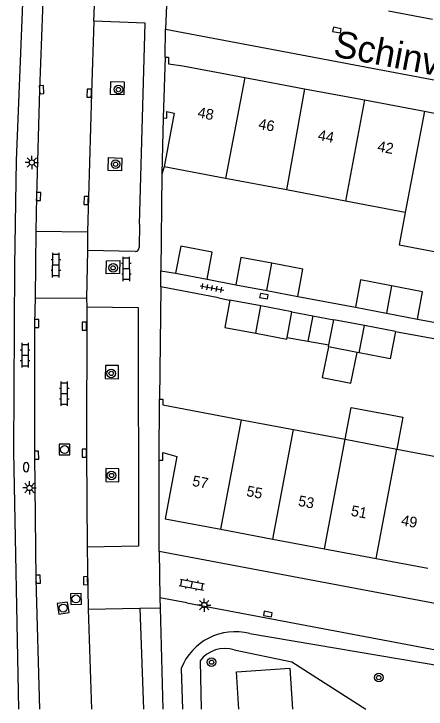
# Model space of a CAD drawing. Extents: x 124000 to 128010, y 398999 to 403000.
# Drawn here: x 126626.7 to 126665.3, y 399000 to 399065.1 of the extents above; entities that cross this region are included whole.
import ezdxf

# ---------------------------------------------------------------- set-up
doc = ezdxf.new("R2010")
doc.units = 0
for name, color, linetype in [('gg-afsc-erfafscheiding', 7, 'Continuous'), ('gg-afsc-hekwerk', 7, 'Continuous'), ('gg-afsc-muur', 7, 'Continuous'), ('gg-anno-huisnummerreeks BGT', 7, 'Continuous'), ('gg-anno-openbare ruimte label', 7, 'Continuous'), ('gg-bbg-bijgebouw', 7, 'Continuous'), ('gg-bbg-gedigitaliseerde bebouwing', 7, 'Continuous'), ('gg-bbg-gedigitaliseerde bijgebouw', 7, 'Continuous'), ('gg-bbg-hoofdgebouw', 7, 'Continuous'), ('gg-bbg-luifel en loopbrug', 7, 'Continuous'), ('gg-bbg-tussenscheiding', 7, 'Continuous'), ('gg-knt-bovenkant onderkant talud', 7, 'Continuous'), ('gg-knt-verharding', 7, 'Continuous'), ('gg-knt-verharding nz', 7, 'Continuous'), ('gt-grn-weggrens', 7, 'Continuous'), ('gt-symb-boom', 7, 'Continuous'), ('gt-symb-brandkraan', 7, 'Continuous'), ('gt-symb-klinker verharding', 7, 'Continuous'), ('gt-symb-kolk', 7, 'Continuous'), ('gt-symb-lichtmast', 7, 'Continuous'), ('gt-symb-rioolschacht', 7, 'Continuous'), ('gt-symb-tegel verharding', 7, 'Continuous')]:
    doc.layers.add(name, color=color, linetype=linetype)

# ---------------------------------------------------------------- blocks, each defined once
blk = doc.blocks.new('gt0-BR')
at = {"layer": 'gt-symb-brandkraan'}
for centre, radius, start, end in [((-0.244, 0), 0.206, 107.56694, 252.43307), ((0.599, -2.664), 3, 106.89205, 107.56694), ((0, -0.691), 0.938, 73.10799, 106.89205), ((-0.599, -2.664), 3, 72.43309, 73.10799), ((0.244, 0), 0.206, 287.56695, 72.43309), ((0.599, 2.664), 3, 252.43307, 253.10797), ((0, 0.691), 0.938, 253.10797, 286.89206), ((-0.599, 2.664), 3, 286.89206, 287.56695)]:
    blk.add_arc(centre, radius, start, end, dxfattribs=at)
blk = doc.blocks.new('gt0-LMAST')
at = {"layer": 'gt-symb-lichtmast'}
for p, q in [((-0.182, 0.173), (-0.447, 0.438)), ((-0.005, 0.246), (-0.005, 0.621)), ((0.172, 0.173), (0.437, 0.438)), ((-0.255, -0.004), (-0.63, -0.004)), ((-0.182, -0.181), (-0.447, -0.446)), ((-0.005, -0.254), (-0.005, -0.629)), ((0.437, -0.446), (0.172, -0.181)), ((0.245, -0.004), (0.62, -0.004))]:
    blk.add_line(p, q, dxfattribs=at)
blk.add_circle((-0.005, -0.004), 0.25, dxfattribs=at)
blk = doc.blocks.new('gt0-KOLK')
at = {"layer": 'gt-symb-kolk'}
blk.add_lwpolyline([(0, 0), (0.375, 0), (0.375, 0.4), (-0.375, 0.4), (-0.375, 0), (0, 0)], dxfattribs=at)
blk = doc.blocks.new('gt0-RS')
at = {"layer": 'gt-symb-rioolschacht'}
blk.add_lwpolyline([(-0.5, -0.5), (0.5, -0.5), (0.5, 0.5), (-0.5, 0.5)], close=True, dxfattribs=at)
blk.add_circle((0, 0), 0.375, dxfattribs=at)
blk = doc.blocks.new('gt0-BOOM')
at = {"layer": 'gt-symb-boom'}
for radius in [0.4, 0.2]:
    blk.add_circle((0, 0), radius, dxfattribs=at)
blk = doc.blocks.new('gt0-KL1')
at = {"layer": 'gt-symb-klinker verharding'}
for p, q in [((-1.15, 0.3), (1.15, 0.3)), ((-1, -0.3), (-1, 0.3)), ((-0.5, 0.3), (-0.5, 0.45)), ((0, -0.3), (0, 0.3)), ((0.5, 0.3), (0.5, 0.45)), ((1, -0.3), (1, 0.3)), ((-1.15, -0.3), (1.15, -0.3)), ((-0.5, -0.45), (-0.5, -0.3)), ((0.5, -0.45), (0.5, -0.3))]:
    blk.add_line(p, q, dxfattribs=at)
blk = doc.blocks.new('gt0-TEG1')
at = {"layer": 'gt-symb-tegel verharding'}
for p, q in [((-1.125, 0), (1.125, 0)), ((-0.9, -0.25), (-0.9, 0.25)), ((-0.45, -0.25), (-0.45, 0.25)), ((0, -0.25), (0, 0.25)), ((0.45, -0.25), (0.45, 0.25)), ((0.9, -0.25), (0.9, 0.25))]:
    blk.add_line(p, q, dxfattribs=at)

msp = doc.modelspace()

# ---------------------------------------------------------------- linework, layer by layer
at = {"layer": 'gg-afsc-erfafscheiding'}
for p, q in [((126644.758, 399040.273), (126647.455, 399039.761)), ((126653.254, 399038.663), (126658.658, 399037.648)), ((126645.845, 399038.526), (126646.91, 399038.319)), ((126664.459, 399036.543), (126669.868, 399035.536)), ((126662.419, 399035.388), (126666.338, 399034.643))]:
    msp.add_line(p, q, dxfattribs=at)
at = {"layer": 'gg-afsc-hekwerk'}
for p, q in [((126640.351, 399010.437), (126640.377, 399009.497)), ((126642.854, 399009.965), (126640.351, 399010.437)), ((126640.377, 399009.497), (126640.627, 399000)), ((126642.854, 399009.965), (126695.667, 399000))]:
    msp.add_line(p, q, dxfattribs=at)
at = {"layer": 'gg-afsc-muur'}
for p, q in [((126661.755, 399065.434), (126665.877, 399064.647)), ((126640.747, 399050.808), (126640.526, 399050.129)), ((126640.526, 399050.129), (126640.431, 399041.068)), ((126640.431, 399041.068), (126641.809, 399040.833)), ((126640.427, 399039.555), (126640.301, 399029.03)), ((126645.845, 399038.526), (126640.427, 399039.555))]:
    msp.add_line(p, q, dxfattribs=at)
at = {"layer": 'gg-bbg-bijgebouw'}
for p, q in [((126641.809, 399040.833), (126644.758, 399040.273)), ((126647.455, 399039.761), (126650.355, 399039.212)), ((126650.355, 399039.212), (126653.254, 399038.663)), ((126649.812, 399037.766), (126646.91, 399038.319)), ((126652.713, 399037.214), (126649.812, 399037.766)), ((126658.658, 399037.648), (126661.561, 399037.095)), ((126652.257, 399034.824), (126652.713, 399037.214)), ((126661.561, 399037.095), (126664.459, 399036.543)), ((126656.165, 399034.122), (126656.623, 399036.484)), ((126659.521, 399035.936), (126656.623, 399036.484)), ((126662.419, 399035.388), (126659.521, 399035.936)), ((126656.132, 399033.952), (126656.165, 399034.122)), ((126659.024, 399033.377), (126658.816, 399033.418))]:
    msp.add_line(p, q, dxfattribs=at)
for points in [[(126644.758, 399040.273), (126645.241, 399042.821), (126642.292, 399043.38), (126641.809, 399040.833)], [(126650.839, 399041.767), (126647.939, 399042.316), (126647.455, 399039.761)], [(126653.254, 399038.663), (126653.738, 399041.218), (126650.839, 399041.767)], [(126662.047, 399039.649), (126659.145, 399040.202), (126658.658, 399037.648)], [(126664.459, 399036.543), (126664.945, 399039.097), (126662.047, 399039.649)], [(126646.91, 399038.319), (126646.422, 399035.76), (126649.324, 399035.207)], [(126649.324, 399035.207), (126652.225, 399034.654), (126652.257, 399034.824)], [(126662.419, 399035.388), (126661.916, 399032.802), (126659.024, 399033.377)]]:
    msp.add_lwpolyline(points, dxfattribs=at)
at = {"layer": 'gg-bbg-gedigitaliseerde bebouwing'}
msp.add_lwpolyline([(126663.321, 399046.541), (126662.746, 399043.497), (126668.347, 399042.439), (126668.922, 399045.483)], dxfattribs=at)
at = {"layer": 'gg-bbg-gedigitaliseerde bijgebouw'}
msp.add_lwpolyline([(126656.132, 399033.952), (126655.558, 399031.067), (126658.243, 399030.534), (126658.816, 399033.418)], dxfattribs=at)
at = {"layer": 'gg-bbg-hoofdgebouw'}
for p, q in [((126640.849, 399061.076), (126640.661, 399055.386)), ((126648.3, 399059.179), (126653.892, 399058.126)), ((126653.892, 399058.126), (126659.512, 399057.068)), ((126659.512, 399057.068), (126665.114, 399056.013)), ((126665.114, 399056.013), (126670.715, 399054.958)), ((126646.499, 399049.721), (126640.747, 399050.808)), ((126652.207, 399048.642), (126646.499, 399049.721)), ((126657.72, 399047.6), (126652.207, 399048.642)), ((126663.321, 399046.541), (126657.72, 399047.6)), ((126640.29, 399023.33), (126640.301, 399029.03)), ((126648.003, 399027.101), (126652.847, 399026.187)), ((126652.847, 399026.187), (126657.69, 399025.274)), ((126657.69, 399025.274), (126662.532, 399024.361)), ((126662.532, 399024.361), (126667.375, 399023.448)), ((126646.068, 399016.842), (126650.911, 399015.93)), ((126650.911, 399015.93), (126655.753, 399015.018)), ((126655.753, 399015.018), (126660.597, 399014.106)), ((126660.597, 399014.106), (126665.44, 399013.193))]:
    msp.add_line(p, q, dxfattribs=at)
for points in [[(126640.849, 399061.076), (126641.161, 399061.068), (126641.164, 399060.439), (126642.506, 399060.27), (126648.3, 399059.179)], [(126640.661, 399055.386), (126640.988, 399055.367), (126640.981, 399055.983), (126641.673, 399055.828), (126640.747, 399050.808)], [(126640.301, 399029.03), (126640.619, 399029.031), (126640.631, 399028.491), (126648.003, 399027.101)], [(126640.29, 399023.33), (126640.62, 399023.308), (126640.611, 399024.027), (126641.921, 399023.663), (126640.836, 399017.828), (126646.068, 399016.842)]]:
    msp.add_lwpolyline(points, dxfattribs=at)
at = {"layer": 'gg-bbg-luifel en loopbrug'}
for p, q in [((126652.713, 399037.214), (126654.668, 399036.849)), ((126654.668, 399036.849), (126654.211, 399034.473)), ((126654.668, 399036.849), (126656.623, 399036.484)), ((126652.257, 399034.824), (126654.211, 399034.473)), ((126654.211, 399034.473), (126656.165, 399034.122))]:
    msp.add_line(p, q, dxfattribs=at)
msp.add_lwpolyline([(126657.69, 399025.274), (126658.256, 399028.268), (126663.098, 399027.352), (126662.532, 399024.361)], dxfattribs=at)
at = {"layer": 'gg-bbg-tussenscheiding'}
for p, q in [((126648.3, 399059.179), (126646.499, 399049.721)), ((126653.892, 399058.126), (126652.207, 399048.642)), ((126659.512, 399057.068), (126657.72, 399047.6)), ((126665.114, 399056.013), (126663.321, 399046.541)), ((126650.355, 399039.212), (126650.839, 399041.767)), ((126662.047, 399039.649), (126661.561, 399037.095)), ((126649.324, 399035.207), (126649.812, 399037.766)), ((126659.024, 399033.377), (126659.521, 399035.936)), ((126658.816, 399033.418), (126656.132, 399033.952)), ((126646.068, 399016.842), (126648.003, 399027.101)), ((126650.911, 399015.93), (126652.847, 399026.187)), ((126655.753, 399015.018), (126657.69, 399025.274)), ((126660.597, 399014.106), (126662.532, 399024.361))]:
    msp.add_line(p, q, dxfattribs=at)
at = {"layer": 'gg-knt-bovenkant onderkant talud'}
for p, q in [((126648.761, 399007.084), (126690.425, 399000)), ((126644.102, 399004.516), (126644.206, 399000)), ((126642.334, 399003.795), (126642.471, 399000))]:
    msp.add_line(p, q, dxfattribs=at)
msp.add_lwpolyline([(126647.308, 399005.563), (126652.691, 399004.43), (126659.646, 399000)], dxfattribs=at)
for centre, radius, start, end in [((126647.409, 399001.802), 5.453, 75.64489, 158.55706), ((126646.461, 399002.725), 2.961, 73.3752, 142.7963)]:
    msp.add_arc(centre, radius, start, end, dxfattribs=at)
at = {"layer": 'gg-knt-verharding'}
for p, q in [((126634.146, 399064.447), (126634.47, 399071.292)), ((126640.849, 399061.076), (126640.884, 399063.691)), ((126640.884, 399063.691), (126707.857, 399051.071)), ((126628.715, 399044.785), (126628.652, 399038.544)), ((126628.715, 399044.785), (126633.579, 399044.724)), ((126633.579, 399044.724), (126633.552, 399042.969)), ((126633.552, 399042.969), (126633.483, 399038.501)), ((126640.427, 399039.555), (126640.431, 399041.068)), ((126628.652, 399038.544), (126633.483, 399038.501)), ((126633.483, 399038.501), (126633.491, 399037.702)), ((126640.264, 399014.753), (126640.29, 399023.33)), ((126633.543, 399015.186), (126633.638, 399009.36)), ((126633.638, 399009.36), (126638.462, 399009.444)), ((126638.462, 399009.444), (126638.824, 399000))]:
    msp.add_line(p, q, dxfattribs=at)
for points in [[(126627.118, 399000), (126626.672, 399024.106), (126626.745, 399041.516), (126626.928, 399051.402), (126627.881, 399075.47), (126629.13, 399094.636)], [(126630.931, 399092.476), (126630.76, 399090.522), (126630.015, 399079.01), (126629.458, 399068.058), (126629.063, 399058.023), (126628.773, 399048.031), (126628.715, 399044.785)], [(126638.448, 399045.437), (126638.962, 399064.27), (126634.146, 399064.447)], [(126636.997, 399058.753), (126636.955, 399057.551), (126635.723, 399057.584), (126635.753, 399058.789), (126636.997, 399058.753)], [(126636.78, 399051.628), (126636.762, 399050.418), (126635.515, 399050.45), (126635.532, 399051.674), (126636.78, 399051.628)], [(126635.326, 399040.795), (126635.348, 399042.012), (126636.592, 399042.02), (126636.57, 399040.803), (126635.326, 399040.795)], [(126628.652, 399038.544), (126628.601, 399036.131), (126628.597, 399023.779), (126628.737, 399012.168), (126629.059, 399000)], [(126633.491, 399037.702), (126638.318, 399037.633), (126638.353, 399015.265), (126633.543, 399015.186)], [(126636.48, 399032.194), (126635.236, 399032.203), (126635.233, 399030.983), (126636.453, 399030.957), (126636.48, 399032.194)], [(126636.496, 399021.294), (126636.497, 399022.525), (126635.277, 399022.553), (126635.279, 399021.32), (126636.496, 399021.294)], [(126699.061, 399004.574), (126698.9, 399003.704), (126640.264, 399014.753)], [(126647.744, 399000), (126647.524, 399003.481), (126652.518, 399003.841), (126652.76, 399000)]]:
    msp.add_lwpolyline(points, dxfattribs=at)
at = {"layer": 'gg-knt-verharding nz'}
for p, q in [((126638.448, 399045.437), (126638.402, 399043.247)), ((126638.025, 399042.868), (126633.552, 399042.969)), ((126633.638, 399009.36), (126633.924, 399000))]:
    msp.add_line(p, q, dxfattribs=at)
for points in [[(126634.146, 399064.447), (126633.924, 399057.701), (126633.579, 399044.724)], [(126633.491, 399037.702), (126633.459, 399023.975), (126633.543, 399015.186)]]:
    msp.add_lwpolyline(points, dxfattribs=at)
msp.add_arc((126638.018, 399043.252), 0.384, 271.07936, 359.22379, dxfattribs=at)
at = {"layer": 'gt-grn-weggrens'}
for p, q in [((126641.083, 399069.175), (126640.884, 399063.691)), ((126640.661, 399055.386), (126640.526, 399050.129)), ((126640.264, 399014.753), (126640.351, 399010.437)), ((126638.462, 399009.444), (126640.377, 399009.497))]:
    msp.add_line(p, q, dxfattribs=at)

# ---------------------------------------------------------------- block references
at = {"layer": 'gt-symb-boom'}
for p in [(126636.461, 399058.046), (126636.198, 399051.048), (126635.964, 399041.339), (126635.786, 399031.451), (126635.818, 399021.887), (126645.182, 399004.394), (126660.845, 399002.954)]:
    msp.add_blockref('gt0-BOOM', p, dxfattribs=at)
at = {"layer": 'gt-symb-brandkraan', "rotation": 89.71352348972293}
msp.add_blockref('gt0-BR', (126627.817, 399022.666), dxfattribs=at)
at = {"layer": 'gt-symb-klinker verharding'}
for p, rotation in [((126630.608, 399041.588), 89.42706130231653), ((126637.215, 399041.234), 90.11459140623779), ((126627.711, 399033.152), -90.00000000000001), ((126631.393, 399029.55), 90.11459140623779), ((126643.34, 399011.655), -10.658361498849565)]:
    msp.add_blockref('gt0-KL1', p, dxfattribs=dict(at, rotation=rotation))
at = {"layer": 'gt-symb-kolk'}
for p, rotation in [((126656.894, 399063.424), -10.781616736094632), ((126629.063, 399058.023), -86.10210376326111), ((126633.924, 399057.701), 88.45338970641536), ((126628.773, 399048.031), -92.75083479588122), ((126633.637, 399047.638), 88.8542371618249), ((126650.058, 399038.489), -10.25359802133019), ((126628.601, 399036.131), -88.62516522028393), ((126633.472, 399035.87), 89.4270613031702), ((126633.459, 399023.975), 89.88540859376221), ((126628.597, 399023.779), -88.2243994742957), ((126628.737, 399012.168), -87.82163117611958), ((126633.58, 399012.035), 90.6875163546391), ((126650.418, 399008.709), -10.658361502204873)]:
    msp.add_blockref('gt0-KOLK', p, dxfattribs=dict(at, rotation=rotation))
at = {"layer": 'gt-symb-lichtmast'}
for p in [(126628.358, 399051.218), (126628.134, 399020.72), (126644.506, 399009.75)]:
    msp.add_blockref('gt0-LMAST', p, dxfattribs=at)
at = {"layer": 'gt-symb-rioolschacht'}
for p, rotation in [((126631.421, 399024.318), -0.3437705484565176), ((126632.481, 399010.322), 91.77560052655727), ((126631.287, 399009.464), -171.43241009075)]:
    msp.add_blockref('gt0-RS', p, dxfattribs=dict(at, rotation=rotation))
at = {"layer": 'gt-symb-tegel verharding', "rotation": -10.714643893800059}
msp.add_blockref('gt0-TEG1', (126645.22, 399039.455), dxfattribs=at)

# ---------------------------------------------------------------- texts
at = {"layer": 'gg-anno-huisnummerreeks BGT'}
for s, p in [('48', (126643.819, 399055.444)), ('46', (126649.518, 399054.371)), ('44', (126655.088, 399053.323)), ('42', (126660.667, 399052.272)), ('57', (126643.316, 399020.923)), ('55', (126648.393, 399019.967)), ('53', (126653.236, 399019.054)), ('51', (126658.183, 399018.123)), ('49', (126662.887, 399017.237))]:
    msp.add_text(s, height=1, rotation=349.3, dxfattribs=at).set_placement(p)
at = {"layer": 'gg-anno-openbare ruimte label'}
msp.add_text('Schinveldstraat', height=2.5, rotation=349.3, dxfattribs=at).set_placement((126656.491, 399061.172))

doc.saveas('drawing.dxf')
